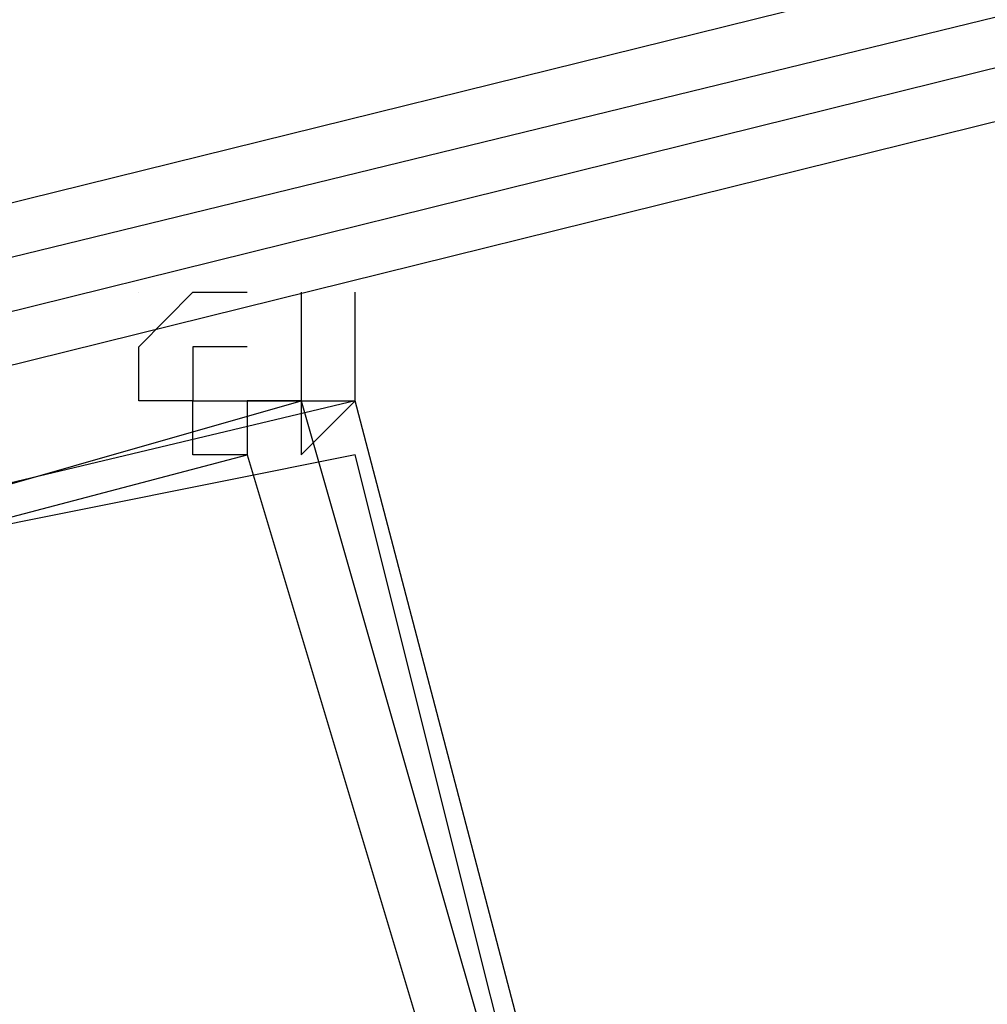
# Model space of a CAD drawing. Header units: feet. Extents: x -79 to 198, y -22 to 181.
# Tile 634 of 656: x 59.891 to 60.129, y 150.323 to 150.565. Entities that reach past the tile are written whole.
import ezdxf

# ---------------------------------------------------------------- set-up
doc = ezdxf.new("R2010")
doc.units = ezdxf.units.FT
doc.layers.add('A-LINEA', color=7, linetype='CONTINUOUS')

msp = doc.modelspace()

# ---------------------------------------------------------------- linework, layer by layer
at = {"layer": 'A-LINEA'}
for p, q in [((59.92, 150.4978), (59.92, 150.4978)), ((59.92, 150.4978), (59.92, 150.4978)), ((59.9467, 150.4978), (59.9467, 150.4978)), ((59.9467, 150.4978), (59.9467, 150.4978)), ((59.9467, 150.4978), (59.9467, 150.4978)), ((59.9467, 150.4978), (59.9467, 150.4978)), ((59.9333, 150.4711), (59.9333, 150.4711)), ((59.9333, 150.4711), (59.9333, 150.4711)), ((59.9467, 150.4711), (59.9467, 150.4711)), ((59.9467, 150.4711), (59.9467, 150.4711)), ((59.96, 150.4711), (59.96, 150.4711)), ((59.96, 150.4711), (59.96, 150.4711))]:
    msp.add_line(p, q, dxfattribs=at)
for points in [[(59.8533, 150.5111), (63.68, 151.4578), (63.68, 151.4444), (63.68, 151.4311), (59.8533, 150.4978), (59.84, 150.5111), (59.8533, 150.5111)], [(59.8533, 150.5111), (63.68, 151.4578), (63.68, 151.4444), (63.68, 151.4311), (59.8533, 150.4978), (59.84, 150.5111), (59.8533, 150.5111)], [(59.8533, 150.4844), (63.68, 151.4311), (63.6933, 151.4178), (63.68, 151.4178), (59.8533, 150.4711), (59.8533, 150.4844)], [(59.8533, 150.4844), (63.68, 151.4311), (63.6933, 151.4178), (63.68, 151.4178), (59.8533, 150.4711), (59.8533, 150.4844)], [(59.92, 150.4844), (59.9333, 150.4978), (59.9333, 150.4978), (59.9467, 150.4978), (59.9467, 150.4978), (59.9467, 150.4978)], [(59.96, 150.4978), (59.96, 150.4711), (59.96, 150.4711), (59.9467, 150.4711), (59.9467, 150.4711), (59.9467, 150.4711), (59.9467, 150.4711), (59.9467, 150.4711), (59.9467, 150.4578), (59.9467, 150.4578), (59.9333, 150.4578), (59.9333, 150.4711), (59.9333, 150.4711), (59.9333, 150.4711), (59.9333, 150.4711), (59.92, 150.4711), (59.92, 150.4711), (59.92, 150.4844), (59.92, 150.4844), (59.92, 150.4844)], [(59.92, 150.4844), (59.9333, 150.4978), (59.9333, 150.4978), (59.9467, 150.4978), (59.9467, 150.4978), (59.9467, 150.4978)], [(59.96, 150.4978), (59.96, 150.4711), (59.96, 150.4711), (59.9467, 150.4711), (59.9467, 150.4711), (59.9467, 150.4711), (59.9467, 150.4711), (59.9467, 150.4711), (59.9467, 150.4578), (59.9467, 150.4578), (59.9333, 150.4578), (59.9333, 150.4711), (59.9333, 150.4711), (59.9333, 150.4711), (59.9333, 150.4711), (59.92, 150.4711), (59.92, 150.4711), (59.92, 150.4844), (59.92, 150.4844), (59.92, 150.4844)], [(59.96, 150.4978), (59.96, 150.4978), (59.96, 150.4978)], [(59.96, 150.4711), (59.9733, 150.4711), (59.9733, 150.4711), (59.9733, 150.4711), (59.9733, 150.4711), (59.9733, 150.4978), (59.9733, 150.4978), (59.9733, 150.4978)], [(59.96, 150.4978), (59.96, 150.4978), (59.96, 150.4978)], [(59.96, 150.4711), (59.9733, 150.4711), (59.9733, 150.4711), (59.9733, 150.4711), (59.9733, 150.4711), (59.9733, 150.4978), (59.9733, 150.4978), (59.9733, 150.4978)], [(59.9467, 150.4844), (59.9333, 150.4844), (59.9333, 150.4844), (59.9333, 150.4711), (59.9333, 150.4711), (59.96, 150.4711), (59.96, 150.4711), (59.96, 150.4711), (59.96, 150.4711), (59.96, 150.4578), (59.96, 150.4578)], [(59.9467, 150.4844), (59.9333, 150.4844), (59.9333, 150.4844), (59.9333, 150.4711), (59.9333, 150.4711), (59.96, 150.4711), (59.96, 150.4711), (59.96, 150.4711), (59.96, 150.4711), (59.96, 150.4578), (59.96, 150.4578)], [(60.12, 149.9111), (59.84, 149.8311), (59.68, 150.3911), (59.96, 150.4711), (60.12, 149.9111)], [(60.12, 149.9111), (59.84, 149.8311), (59.68, 150.3911), (59.96, 150.4711), (60.12, 149.9111)], [(59.8267, 149.8444), (60.12, 149.9111), (59.9733, 150.4711), (59.6933, 150.4044), (59.8267, 149.8444)], [(59.8267, 149.8444), (60.12, 149.9111), (59.9733, 150.4711), (59.6933, 150.4044), (59.8267, 149.8444)], [(59.9467, 150.4711), (59.9467, 150.4711), (59.9467, 150.4711)], [(59.9467, 150.4711), (59.9467, 150.4711), (59.9467, 150.4711)], [(59.96, 150.4578), (59.9733, 150.4711), (59.9733, 150.4711), (59.9733, 150.4711)], [(59.96, 150.4578), (59.9733, 150.4711), (59.9733, 150.4711), (59.9733, 150.4711)], [(60.1067, 149.9244), (59.84, 149.8444), (59.6933, 150.3911), (59.9467, 150.4578), (60.1067, 149.9244)], [(60.1067, 149.9244), (59.84, 149.8444), (59.6933, 150.3911), (59.9467, 150.4578), (60.1067, 149.9244)], [(59.84, 149.8578), (60.1067, 149.9244), (59.9733, 150.4578), (59.7067, 150.4044), (59.84, 149.8578)], [(59.84, 149.8578), (60.1067, 149.9244), (59.9733, 150.4578), (59.7067, 150.4044), (59.84, 149.8578)]]:
    msp.add_lwpolyline(points, dxfattribs=at)
msp.add_lwpolyline([(59.96, 150.4711), (59.96, 150.4711), (59.96, 150.4711), (59.96, 150.4711)], close=True, dxfattribs=at)
msp.add_lwpolyline([(59.96, 150.4711), (59.96, 150.4711), (59.96, 150.4711), (59.96, 150.4711)], close=True, dxfattribs=at)

doc.saveas('drawing.dxf')
